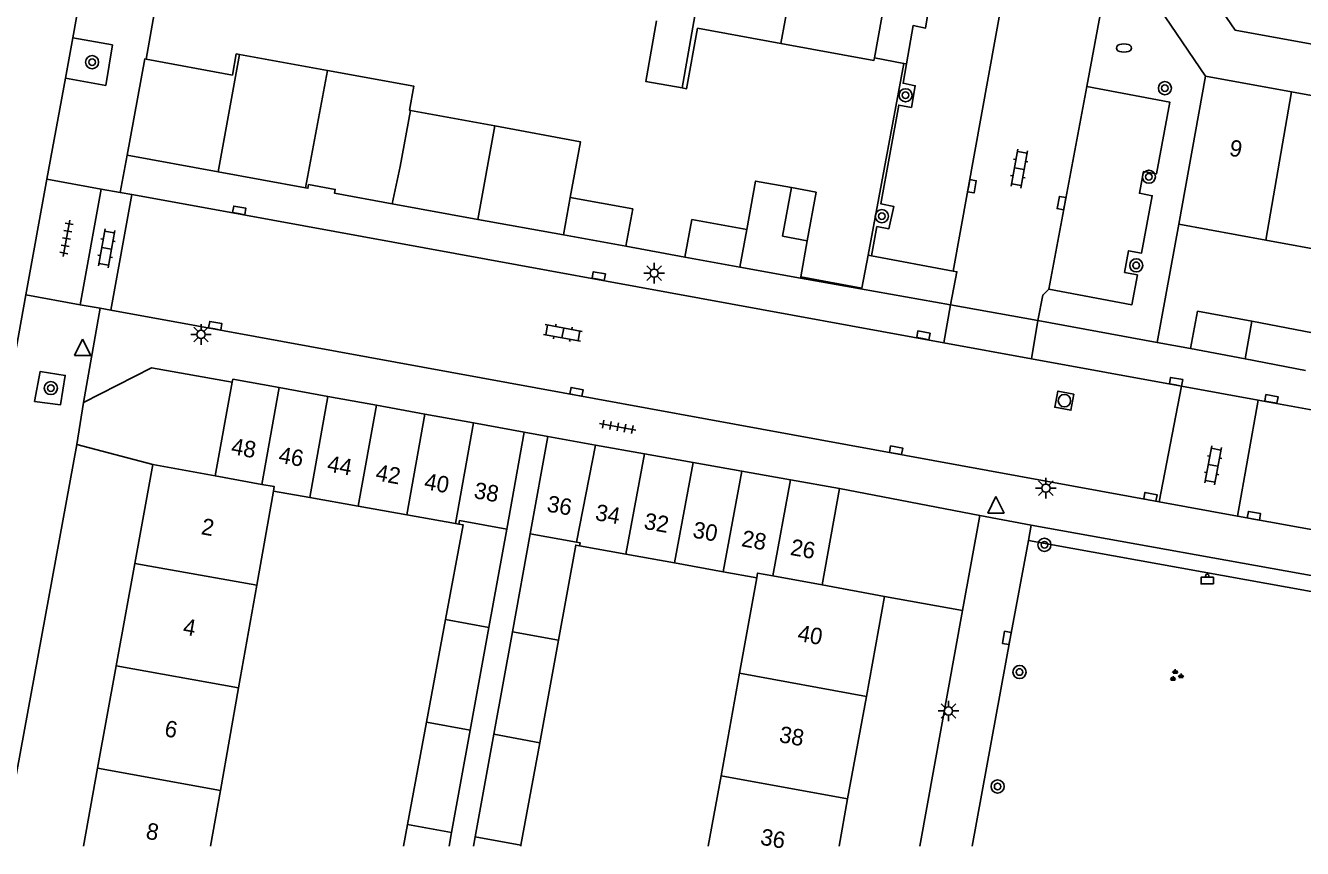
# Model space of a CAD drawing. Extents: x 133000 to 136000, y 400500 to 403500.
# Drawn here: x 133622.8 to 133700.5, y 400499.9 to 400549.9 of the extents above; entities that cross this region are included whole.
import ezdxf

# ---------------------------------------------------------------- set-up
doc = ezdxf.new("R2010")
doc.units = 0
for name, color, linetype in [('gg-afsc-erfafscheiding', 7, 'Continuous'), ('gg-afsc-muur', 7, 'Continuous'), ('gg-anno-huisnummerreeks BGT', 7, 'Continuous'), ('gg-bbg-bijgebouw', 7, 'Continuous'), ('gg-bbg-gedigitaliseerde bebouwing', 7, 'Continuous'), ('gg-bbg-gedigitaliseerde bijgebouw', 7, 'Continuous'), ('gg-bbg-hoofdgebouw', 7, 'Continuous'), ('gg-bbg-luifel en loopbrug', 7, 'Continuous'), ('gg-bbg-tussenscheiding', 7, 'Continuous'), ('gg-knt-verharding', 7, 'Continuous'), ('gg-knt-verharding nz', 7, 'Continuous'), ('gt-grn-groengrens', 7, 'Continuous'), ('gt-grn-weggrens', 7, 'Continuous'), ('gt-symb-afvalbak', 7, 'Continuous'), ('gt-symb-boom', 7, 'Continuous'), ('gt-symb-brandkraan', 7, 'Continuous'), ('gt-symb-groenvak', 7, 'Continuous'), ('gt-symb-klinker verharding', 7, 'Continuous'), ('gt-symb-kolk', 7, 'Continuous'), ('gt-symb-lichtmast', 7, 'Continuous'), ('gt-symb-rioolschacht', 7, 'Continuous'), ('gt-symb-tegel verharding', 7, 'Continuous'), ('gt-symb-waterafsluiter', 7, 'Continuous')]:
    doc.layers.add(name, color=color, linetype=linetype)

# ---------------------------------------------------------------- blocks, each defined once
blk = doc.blocks.new('gt0-BOOM')
at = {"layer": 'gt-symb-boom'}
for radius in [0.4, 0.2]:
    blk.add_circle((0, 0), radius, dxfattribs=at)
blk = doc.blocks.new('gt0-BR')
at = {"layer": 'gt-symb-brandkraan'}
for centre, radius, start, end in [((-0.244, 0), 0.206, 107.56694, 252.43307), ((0.599, -2.664), 3, 106.89205, 107.56694), ((0, -0.691), 0.938, 73.10799, 106.89205), ((-0.599, -2.664), 3, 72.43309, 73.10799), ((0.244, 0), 0.206, 287.56695, 72.43309), ((0.599, 2.664), 3, 252.43307, 253.10797), ((0, 0.691), 0.938, 253.10797, 286.89206), ((-0.599, 2.664), 3, 286.89206, 287.56695)]:
    blk.add_arc(centre, radius, start, end, dxfattribs=at)
blk = doc.blocks.new('gt0-LMAST')
at = {"layer": 'gt-symb-lichtmast'}
for p, q in [((-0.182, 0.173), (-0.447, 0.438)), ((-0.005, 0.246), (-0.005, 0.621)), ((0.172, 0.173), (0.437, 0.438)), ((-0.255, -0.004), (-0.63, -0.004)), ((-0.182, -0.181), (-0.447, -0.446)), ((-0.005, -0.254), (-0.005, -0.629)), ((0.437, -0.446), (0.172, -0.181)), ((0.245, -0.004), (0.62, -0.004))]:
    blk.add_line(p, q, dxfattribs=at)
blk.add_circle((-0.005, -0.004), 0.25, dxfattribs=at)
blk = doc.blocks.new('gt0-KOLK')
at = {"layer": 'gt-symb-kolk'}
blk.add_lwpolyline([(0, 0), (0.375, 0), (0.375, 0.4), (-0.375, 0.4), (-0.375, 0), (0, 0)], dxfattribs=at)
blk = doc.blocks.new('gt0-GRVAK')
at = {"layer": 'gt-symb-groenvak'}
for p, q in [((-0.11, 0.189), (-0.228, 0.24)), ((-0.182, 0.153), (0.088, 0.153)), ((-0.091, 0.211), (-0.156, 0.322)), ((-0.047, 0.214), (-0.047, 0.393)), ((-0.004, 0.211), (0.061, 0.322)), ((0.015, 0.189), (0.133, 0.24)), ((0.262, -0.052), (0.197, 0.059)), ((0.305, -0.049), (0.305, 0.13)), ((0.349, -0.052), (0.414, 0.059)), ((-0.245, -0.228), (-0.363, -0.177)), ((-0.318, -0.264), (-0.047, -0.264)), ((-0.226, -0.206), (-0.291, -0.095)), ((-0.183, -0.203), (-0.183, -0.024)), ((-0.139, -0.206), (-0.074, -0.095)), ((-0.12, -0.228), (-0.002, -0.177)), ((0.243, -0.074), (0.125, -0.023)), ((0.17, -0.11), (0.441, -0.11)), ((0.368, -0.074), (0.486, -0.023))]:
    blk.add_line(p, q, dxfattribs=at)
blk = doc.blocks.new('gt0-ABAK')
at = {"layer": 'gt-symb-afvalbak'}
blk.add_lwpolyline([(0.375, -0.5), (-0.375, -0.5), (-0.375, -0.1), (0.375, -0.1)], close=True, dxfattribs=at)
blk.add_circle((0, 0), 0.1, dxfattribs=at)
blk = doc.blocks.new('gt0-KL1')
at = {"layer": 'gt-symb-klinker verharding'}
for p, q in [((-1.15, 0.3), (1.15, 0.3)), ((-1, -0.3), (-1, 0.3)), ((-0.5, 0.3), (-0.5, 0.45)), ((0, -0.3), (0, 0.3)), ((0.5, 0.3), (0.5, 0.45)), ((1, -0.3), (1, 0.3)), ((-1.15, -0.3), (1.15, -0.3)), ((-0.5, -0.45), (-0.5, -0.3)), ((0.5, -0.45), (0.5, -0.3))]:
    blk.add_line(p, q, dxfattribs=at)
blk = doc.blocks.new('gt0-RS')
at = {"layer": 'gt-symb-rioolschacht'}
blk.add_lwpolyline([(-0.5, -0.5), (0.5, -0.5), (0.5, 0.5), (-0.5, 0.5)], close=True, dxfattribs=at)
blk.add_circle((0, 0), 0.375, dxfattribs=at)
blk = doc.blocks.new('gt0-WAFSL')
at = {"layer": 'gt-symb-waterafsluiter'}
for p, q in [((-0.5, -0.333), (0, 0.667)), ((0, 0.667), (0.5, -0.333)), ((0.5, -0.333), (-0.5, -0.333))]:
    blk.add_line(p, q, dxfattribs=at)
blk = doc.blocks.new('gt0-TEG1')
at = {"layer": 'gt-symb-tegel verharding'}
for p, q in [((-1.125, 0), (1.125, 0)), ((-0.9, -0.25), (-0.9, 0.25)), ((-0.45, -0.25), (-0.45, 0.25)), ((0, -0.25), (0, 0.25)), ((0.45, -0.25), (0.45, 0.25)), ((0.9, -0.25), (0.9, 0.25))]:
    blk.add_line(p, q, dxfattribs=at)

msp = doc.modelspace()

# ---------------------------------------------------------------- linework, layer by layer
at = {"layer": 'gg-afsc-erfafscheiding'}
for p, q in [((133674.081, 400535.954), (133676.254, 400547.627)), ((133676.254, 400547.627), (133674.467, 400547.959)), ((133693, 400537.85), (133691.672, 400530.652)), ((133659.34, 400536.5), (133662.93, 400535.841)), ((133693.7, 400530.281), (133691.672, 400530.652))]:
    msp.add_line(p, q, dxfattribs=at)
msp.add_lwpolyline([(133669.986, 400534.649), (133673.709, 400533.956), (133674.081, 400535.954)], dxfattribs=at)
at = {"layer": 'gg-afsc-muur'}
msp.add_line((133631.709, 400556.671), (133630.137, 400547.881), dxfattribs=at)
at = {"layer": 'gg-bbg-bijgebouw'}
for p, q in [((133635.821, 400548.173), (133641.189, 400547.191)), ((133634.53, 400541.028), (133628.983, 400542.043)), ((133639.842, 400540.056), (133634.53, 400541.028)), ((133645.109, 400539.086), (133650.332, 400538.137)), ((133659.34, 400536.5), (133659.76, 400538.78)), ((133650.332, 400538.137), (133655.537, 400537.191)), ((133663.35, 400538.13), (133662.93, 400535.841)), ((133655.537, 400537.191), (133659.34, 400536.5)), ((133669.986, 400534.649), (133670.38, 400536.84)), ((133662.93, 400535.841), (133666.274, 400535.233)), ((133666.274, 400535.233), (133669.97, 400534.56)), ((133669.97, 400534.56), (133669.986, 400534.649)), ((133694.13, 400532.56), (133693.7, 400530.281)), ((133693.7, 400530.281), (133697.037, 400529.646)), ((133697.037, 400529.646), (133700.7, 400528.95)), ((133635.387, 400528.232), (133634.34, 400522.53)), ((133638.244, 400527.897), (133641.199, 400527.361)), ((133641.199, 400527.361), (133644.154, 400526.825)), ((133644.154, 400526.825), (133647.108, 400526.288)), ((133647.108, 400526.288), (133650.062, 400525.752)), ((133650.062, 400525.752), (133653.16, 400525.19)), ((133657.503, 400524.4), (133654.59, 400524.92)), ((133660.469, 400523.871), (133657.503, 400524.4)), ((133663.434, 400523.341), (133660.469, 400523.871)), ((133666.4, 400522.812), (133663.434, 400523.341)), ((133669.366, 400522.283), (133666.4, 400522.812)), ((133672.35, 400521.75), (133669.366, 400522.283)), ((133672.35, 400521.75), (133671.29, 400515.89))]:
    msp.add_line(p, q, dxfattribs=at)
for points in [[(133630.137, 400547.881), (133635.394, 400546.919), (133635.63, 400548.208), (133635.821, 400548.173)], [(133628.983, 400542.043), (133630.053, 400547.896), (133630.137, 400547.881)], [(133645.109, 400539.086), (133641.611, 400539.722), (133641.655, 400539.958), (133640.032, 400540.255), (133639.99, 400540.029), (133639.842, 400540.056)], [(133638.244, 400527.897), (133635.42, 400528.41), (133635.387, 400528.232)]]:
    msp.add_lwpolyline(points, dxfattribs=at)
at = {"layer": 'gg-bbg-gedigitaliseerde bebouwing'}
for p, q in [((133637.893, 400521.595), (133636.877, 400515.868)), ((133667.311, 400516.327), (133666.261, 400510.523)), ((133636.877, 400515.868), (133635.771, 400509.629)), ((133666.261, 400510.523), (133665.133, 400504.283)), ((133635.771, 400509.629), (133634.665, 400503.39)), ((133664.358, 400500), (133665.133, 400504.283)), ((133634.064, 400500), (133634.665, 400503.39))]:
    msp.add_line(p, q, dxfattribs=at)
at = {"layer": 'gg-bbg-gedigitaliseerde bijgebouw'}
for p, q in [((133651.37, 400543.819), (133646.238, 400544.77)), ((133669.423, 400540.066), (133668.881, 400537.115)), ((133659.76, 400538.78), (133655.96, 400539.472)), ((133663.35, 400538.13), (133666.695, 400537.516)), ((133668.881, 400537.115), (133670.38, 400536.84)), ((133694.13, 400532.56), (133697.435, 400531.932)), ((133697.435, 400531.932), (133701.13, 400531.23)), ((133652.09, 400519.292), (133653.16, 400525.19)), ((133653.518, 400519.009), (133654.59, 400524.92)), ((133640.096, 400521.204), (133637.893, 400521.595)), ((133643.053, 400520.68), (133640.096, 400521.204)), ((133646.009, 400520.156), (133643.053, 400520.68)), ((133648.966, 400519.631), (133646.009, 400520.156)), ((133649.172, 400519.595), (133648.966, 400519.631)), ((133651.001, 400513.299), (133652.09, 400519.292)), ((133652.435, 400513.038), (133653.518, 400519.009)), ((133656.52, 400518.279), (133659.336, 400517.769)), ((133659.336, 400517.769), (133662.3, 400517.233)), ((133662.3, 400517.233), (133665.265, 400516.697)), ((133665.265, 400516.697), (133667.311, 400516.327)), ((133647.209, 400507.546), (133648.362, 400513.779)), ((133649.869, 400507.062), (133651.001, 400513.299)), ((133651.305, 400506.801), (133652.435, 400513.038)), ((133654.095, 400506.293), (133655.234, 400512.529)), ((133646.056, 400501.314), (133647.209, 400507.546)), ((133648.737, 400500.825), (133649.869, 400507.062)), ((133650.174, 400500.563), (133651.305, 400506.801)), ((133652.955, 400500.056), (133654.095, 400506.293)), ((133645.813, 400500), (133646.056, 400501.314)), ((133648.587, 400500), (133648.737, 400500.825)), ((133650.071, 400500), (133650.174, 400500.563)), ((133652.945, 400500), (133652.955, 400500.056))]:
    msp.add_line(p, q, dxfattribs=at)
for points in [[(133641.189, 400547.191), (133646.438, 400546.238), (133646.174, 400544.782), (133646.238, 400544.77)], [(133651.37, 400543.819), (133656.586, 400542.853), (133655.96, 400539.472)], [(133666.695, 400537.516), (133667.236, 400540.467), (133669.423, 400540.066)], [(133648.362, 400513.779), (133649.429, 400519.549), (133649.172, 400519.595)], [(133655.234, 400512.529), (133656.292, 400518.32), (133656.52, 400518.279)]]:
    msp.add_lwpolyline(points, dxfattribs=at)
at = {"layer": 'gg-bbg-hoofdgebouw'}
for p, q in [((133676.08, 400556.83), (133674.467, 400547.959)), ((133693, 400537.85), (133694.62, 400546.86)), ((133694.62, 400546.86), (133699.862, 400545.893)), ((133699.862, 400545.893), (133705.374, 400544.876)), ((133698.294, 400536.873), (133693, 400537.85)), ((133703.779, 400535.861), (133698.294, 400536.873)), ((133630.54, 400523.22), (133629.448, 400517.205)), ((133634.34, 400522.53), (133630.54, 400523.22)), ((133629.448, 400517.205), (133628.315, 400510.97)), ((133671.29, 400515.89), (133675.09, 400515.19)), ((133675.09, 400515.19), (133673.98, 400509.108)), ((133628.315, 400510.97), (133627.183, 400504.736)), ((133673.98, 400509.108), (133672.841, 400502.87)), ((133626.323, 400500), (133627.183, 400504.736)), ((133672.317, 400500), (133672.841, 400502.87))]:
    msp.add_line(p, q, dxfattribs=at)
for points in [[(133662.766, 400546.131), (133660.552, 400546.528), (133661.212, 400550.216)], [(133668.78, 400548.84), (133663.703, 400549.764), (133663.033, 400546.083), (133662.766, 400546.131)], [(133674.467, 400547.959), (133674.44, 400547.81), (133668.78, 400548.84)]]:
    msp.add_lwpolyline(points, dxfattribs=at)
at = {"layer": 'gg-bbg-luifel en loopbrug'}
msp.add_lwpolyline([(133669.423, 400540.066), (133670.921, 400539.791), (133670.38, 400536.84)], dxfattribs=at)
at = {"layer": 'gg-bbg-tussenscheiding'}
for p, q in [((133662.766, 400546.131), (133665.008, 400558.864)), ((133668.78, 400548.84), (133670.442, 400557.866)), ((133634.53, 400541.028), (133635.821, 400548.173)), ((133639.842, 400540.056), (133641.189, 400547.191)), ((133698.294, 400536.873), (133699.862, 400545.893)), ((133651.37, 400543.819), (133650.332, 400538.137)), ((133655.537, 400537.191), (133655.96, 400539.472)), ((133666.274, 400535.233), (133666.695, 400537.516)), ((133697.435, 400531.932), (133697.037, 400529.646)), ((133638.244, 400527.897), (133637.189, 400522.013)), ((133641.199, 400527.361), (133640.096, 400521.204)), ((133644.154, 400526.825), (133643.053, 400520.68)), ((133647.108, 400526.288), (133646.009, 400520.156)), ((133650.062, 400525.752), (133648.966, 400519.631)), ((133657.503, 400524.4), (133656.327, 400518.495)), ((133660.469, 400523.871), (133659.336, 400517.769)), ((133663.434, 400523.341), (133662.3, 400517.233)), ((133634.34, 400522.53), (133637.189, 400522.013)), ((133666.4, 400522.812), (133665.265, 400516.697)), ((133669.366, 400522.283), (133668.282, 400516.444)), ((133653.518, 400519.009), (133656.327, 400518.495)), ((133629.448, 400517.205), (133636.877, 400515.868)), ((133671.29, 400515.89), (133668.282, 400516.444)), ((133648.362, 400513.779), (133651.001, 400513.299)), ((133652.435, 400513.038), (133655.234, 400512.529)), ((133628.315, 400510.97), (133635.771, 400509.629)), ((133673.98, 400509.108), (133666.261, 400510.523)), ((133647.209, 400507.546), (133649.869, 400507.062)), ((133651.305, 400506.801), (133654.095, 400506.293)), ((133627.183, 400504.736), (133634.665, 400503.39)), ((133672.841, 400502.87), (133665.133, 400504.283)), ((133646.056, 400501.314), (133648.737, 400500.825)), ((133650.174, 400500.563), (133652.955, 400500.056))]:
    msp.add_line(p, q, dxfattribs=at)
for points in [[(133646.238, 400544.77), (133645.6, 400541.36), (133645.109, 400539.086)], [(133637.189, 400522.013), (133637.943, 400521.876), (133637.893, 400521.595)], [(133649.172, 400519.595), (133649.21, 400519.807), (133652.09, 400519.292)], [(133656.327, 400518.495), (133656.552, 400518.454), (133656.52, 400518.279)], [(133668.282, 400516.444), (133667.363, 400516.613), (133667.311, 400516.327)]]:
    msp.add_lwpolyline(points, dxfattribs=at)
at = {"layer": 'gg-knt-verharding'}
for p, q in [((133625.674, 400549.187), (133627.131, 400557.189)), ((133625.227, 400546.734), (133625.674, 400549.187)), ((133624.107, 400540.58), (133625.227, 400546.734)), ((133622.826, 400533.545), (133624.107, 400540.58)), ((133626.131, 400532.942), (133627.398, 400539.98)), ((133627.398, 400539.98), (133628.57, 400539.768)), ((133628.001, 400532.606), (133629.268, 400539.641)), ((133628.57, 400539.768), (133629.268, 400539.641)), ((133629.268, 400539.641), (133634.081, 400538.769)), ((133678.692, 400530.63), (133634.081, 400538.769)), ((133679.271, 400534.991), (133674.3, 400535.913)), ((133669.97, 400534.56), (133679.097, 400532.931)), ((133621.097, 400524.051), (133622.826, 400533.545)), ((133627.352, 400532.723), (133626.131, 400532.942)), ((133628.001, 400532.606), (133627.352, 400532.723)), ((133633.225, 400531.666), (133628.001, 400532.606)), ((133679.097, 400532.931), (133684.42, 400531.98)), ((133691.672, 400530.652), (133684.42, 400531.98)), ((133633.225, 400531.666), (133691.798, 400520.952)), ((133684.037, 400529.655), (133678.692, 400530.63)), ((133693.167, 400527.989), (133684.037, 400529.655)), ((133693.167, 400527.989), (133691.798, 400520.952)), ((133697.824, 400527.139), (133693.167, 400527.989)), ((133696.575, 400520.078), (133697.824, 400527.139)), ((133760.472, 400515.71), (133697.824, 400527.139)), ((133625.92, 400524.433), (133626.321, 400526.985)), ((133653.16, 400525.19), (133654.59, 400524.92)), ((133621.436, 400500), (133625.92, 400524.433)), ((133680.89, 400520.12), (133672.35, 400521.75)), ((133691.798, 400520.952), (133696.575, 400520.078)), ((133679.836, 400514.327), (133680.89, 400520.12)), ((133696.575, 400520.078), (133755.611, 400509.28)), ((133684.02, 400519.53), (133683.844, 400518.595)), ((133705.12, 400515.72), (133684.02, 400519.53)), ((133677.228, 400500), (133679.836, 400514.327))]:
    msp.add_line(p, q, dxfattribs=at)
for points in [[(133685.88, 400560.29), (133689.64, 400559.61), (133696.42, 400549.65), (133718.848, 400545.574)], [(133687.05, 400554.72), (133687.4, 400556.78), (133687.94, 400556.69), (133694.62, 400546.86)], [(133676.417, 400547.599), (133676.823, 400549.932), (133677.584, 400549.78), (133677.808, 400551.129), (133677.062, 400551.267), (133677.836, 400555.603)], [(133687.39, 400546.213), (133688.93, 400554.42), (133687.05, 400554.72)], [(133625.674, 400549.187), (133628.088, 400548.748), (133627.682, 400546.287), (133625.227, 400546.734)], [(133674.3, 400535.913), (133674.622, 400537.702), (133675.349, 400537.564), (133675.647, 400538.92), (133674.866, 400539.073), (133675.956, 400545.095), (133676.721, 400544.948), (133676.952, 400546.267), (133676.212, 400546.422), (133676.417, 400547.599)], [(133685.08, 400533.89), (133690.141, 400532.94), (133690.481, 400534.759), (133689.695, 400534.906), (133689.944, 400536.232), (133690.729, 400536.085), (133691.385, 400539.575), (133690.598, 400539.723), (133690.847, 400541.049), (133691.633, 400540.902), (133692.452, 400545.263), (133687.39, 400546.213)], [(133679.097, 400532.931), (133679.495, 400534.949), (133679.271, 400534.991)], [(133684.42, 400531.98), (133684.72, 400533.53), (133685.08, 400533.89)], [(133623.356, 400527.063), (133623.69, 400528.874), (133625.218, 400528.642), (133624.919, 400526.844), (133623.356, 400527.063)], [(133626.321, 400526.985), (133630.463, 400529.108), (133635.387, 400528.232)], [(133680.422, 400500), (133682.724, 400512.634), (133683.844, 400518.595)]]:
    msp.add_lwpolyline(points, dxfattribs=at)
at = {"layer": 'gg-knt-verharding nz'}
for p, q in [((133679.271, 400534.991), (133682.827, 400554.662)), ((133685.08, 400533.89), (133687.39, 400546.213))]:
    msp.add_line(p, q, dxfattribs=at)
at = {"layer": 'gt-grn-groengrens'}
for p, q in [((133676.254, 400547.627), (133676.417, 400547.599)), ((133674.3, 400535.913), (133674.081, 400535.954)), ((133630.54, 400523.22), (133625.92, 400524.433)), ((133683.844, 400518.595), (133704.948, 400514.785)), ((133675.09, 400515.19), (133679.836, 400514.327))]:
    msp.add_line(p, q, dxfattribs=at)
at = {"layer": 'gt-grn-weggrens'}
for p, q in [((133628.983, 400542.043), (133628.57, 400539.768)), ((133627.398, 400539.98), (133624.107, 400540.58)), ((133626.131, 400532.942), (133622.826, 400533.545)), ((133626.321, 400526.985), (133627.352, 400532.723)), ((133678.692, 400530.63), (133679.097, 400532.931)), ((133684.42, 400531.98), (133684.037, 400529.655)), ((133684.02, 400519.53), (133680.89, 400520.12))]:
    msp.add_line(p, q, dxfattribs=at)

# ---------------------------------------------------------------- block references
at = {"layer": 'gt-symb-afvalbak'}
msp.add_blockref('gt0-ABAK', (133694.73, 400516.454), dxfattribs=at)
at = {"layer": 'gt-symb-boom'}
for p in [(133626.85, 400547.699), (133692.152, 400546.116), (133676.367, 400545.688), (133691.18, 400540.731), (133674.922, 400538.334), (133690.408, 400535.338), (133624.342, 400527.87), (133684.817, 400518.335), (133683.305, 400510.592), (133681.97, 400503.63)]:
    msp.add_blockref('gt0-BOOM', p, dxfattribs=at)
at = {"layer": 'gt-symb-brandkraan'}
msp.add_blockref('gt0-BR', (133689.661, 400548.564), dxfattribs=at)
at = {"layer": 'gt-symb-groenvak'}
msp.add_blockref('gt0-GRVAK', (133692.828, 400510.364), dxfattribs=at)
at = {"layer": 'gt-symb-klinker verharding'}
for p, rotation in [((133683.286, 400541.227), 79.69002960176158), ((133627.731, 400536.38), 79.80279442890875), ((133655.504, 400531.23), -10.30997039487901), ((133695.087, 400523.173), 79.5773454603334)]:
    msp.add_blockref('gt0-KL1', p, dxfattribs=dict(at, rotation=rotation))
at = {"layer": 'gt-symb-kolk'}
for p, rotation in [((133680.21, 400540.184), -100.25359802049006), ((133686.055, 400539.091), 79.45426563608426), ((133635.772, 400538.485), -10.602058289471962), ((133657.655, 400534.492), -10.48938981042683), ((133634.315, 400531.466), -10.30997039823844), ((133677.413, 400530.883), -10.433024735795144), ((133656.296, 400527.446), -10.781616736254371), ((133692.793, 400528.062), -10.366322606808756), ((133698.595, 400527.016), -10.366322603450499), ((133675.752, 400523.89), -10.366322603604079), ((133691.233, 400521.056), -10.366322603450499), ((133697.537, 400519.903), -10.197205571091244), ((133682.724, 400512.634), 79.6900296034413)]:
    msp.add_blockref('gt0-KOLK', p, dxfattribs=dict(at, rotation=rotation))
at = {"layer": 'gt-symb-lichtmast'}
for p in [(133661.072, 400534.866), (133633.487, 400531.139), (133684.913, 400521.781), (133678.981, 400508.227)]:
    msp.add_blockref('gt0-LMAST', p, dxfattribs=at)
at = {"layer": 'gt-symb-rioolschacht', "rotation": 169.2183832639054}
msp.add_blockref('gt0-RS', (133686.033, 400527.104), dxfattribs=at)
at = {"layer": 'gt-symb-tegel verharding'}
for p, rotation in [((133625.296, 400536.975), -100.25359801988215), ((133658.848, 400525.505), -10.366322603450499)]:
    msp.add_blockref('gt0-TEG1', p, dxfattribs=dict(at, rotation=rotation))
at = {"layer": 'gt-symb-waterafsluiter'}
for p in [(133626.277, 400530.179), (133681.867, 400520.596)]:
    msp.add_blockref('gt0-WAFSL', p, dxfattribs=at)

# ---------------------------------------------------------------- texts
at = {"layer": 'gg-anno-huisnummerreeks BGT'}
for s, rotation, p in [('9', 349.6, (133696.021, 400542.025)), ('48', 349.7, (133635.264, 400523.865)), ('46', 349.7, (133638.155, 400523.34)), ('44', 349.7, (133641.11, 400522.804)), ('42', 349.7, (133644.063, 400522.268)), ('40', 349.7, (133647.018, 400521.731)), ('38', 349.7, (133650.044, 400521.182)), ('36', 349.9, (133654.491, 400520.366)), ('34', 349.9, (133657.431, 400519.842)), ('32', 349.9, (133660.395, 400519.312)), ('2', 349.7, (133633.442, 400518.985)), ('30', 349.9, (133663.362, 400518.783)), ('28', 349.9, (133666.328, 400518.254)), ('26', 349.9, (133669.302, 400517.723)), ('4', 349.7, (133632.335, 400512.891)), ('40', 349.6, (133669.743, 400512.498)), ('6', 349.7, (133631.21, 400506.693)), ('38', 349.6, (133668.618, 400506.337)), ('8', 349.7, (133630.078, 400500.459)), ('36', 349.6, (133667.479, 400500.099))]:
    msp.add_text(s, height=1, rotation=rotation, dxfattribs=at).set_placement(p)

doc.saveas('drawing.dxf')
